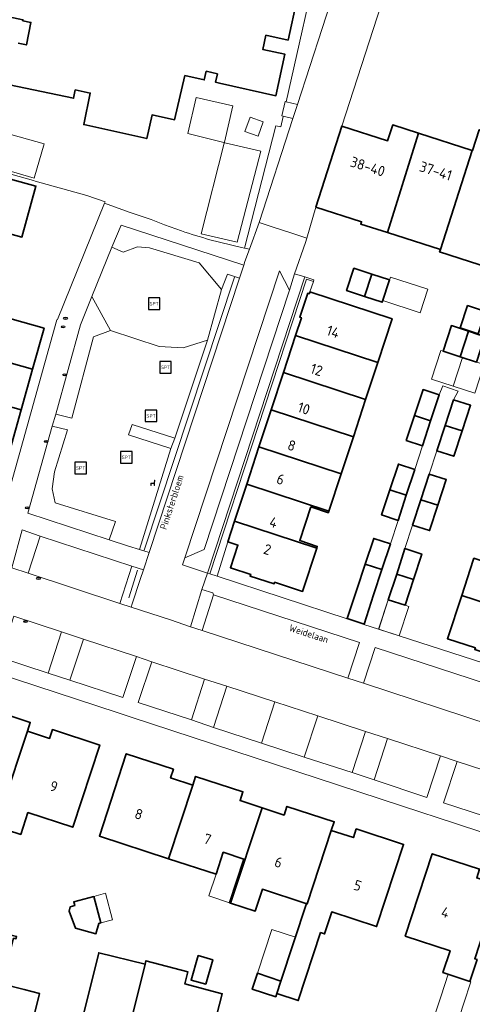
# Model space of a CAD drawing. Header units: metres. Extents: x 149984 to 156489, y 469398 to 478068.
# Tile 770 of 854: x 154388 to 154447, y 473585 to 473714. Entities that reach past the tile are written whole.
import ezdxf
from ezdxf.enums import TextEntityAlignment as Align

# ---------------------------------------------------------------- set-up
doc = ezdxf.new("R2010")
doc.units = ezdxf.units.M
doc.header["$LTSCALE"] = 0.75
for name, color, linetype, lineweight in [('B-WE-GR-BEPLANTING_CULTUUR_HEESTERS-GV', 252, 'Continuous', 18), ('B-WE-GR-HAAG-G', 252, 'GR-HAAG1-SO', 13), ('B-WE-GR-STRUIK-GV', 252, 'Continuous', 13), ('B-WE-IE-MEUBILAIR-S', 252, 'Continuous', 25), ('B-WE-IE-MEUBILAIR_WEGMEUBILAIR-S', 252, 'Continuous', 25), ('B-WE-OG-BEBOUWING-GV', 6, 'Continuous', 35), ('B-WE-OG-BEBOUWING-T18', 1, 'Continuous', 18), ('B-WE-OG-BEBOUWING_LAGE TRAFO-GV', 6, 'Continuous', 18), ('B-WE-OG-BEBOUWING_LUIFEL-GV', 6, 'Continuous', 18), ('B-WE-OG-TERREIN_BEGROEID-GV', 252, 'Continuous', 18), ('B-WE-OG-TERREIN_ERF-GV', 252, 'Continuous', 18), ('B-WE-OG-TOPOGRAFIE-T18', 7, 'Continuous', 18), ('B-WE-VH-ONVERHARD_ZAND-GV', 252, 'Continuous', 18), ('B-WE-VH-OPENVERHARDING_BETONSTRAATSTEEN-GV', 252, 'Continuous', 18), ('B-WE-VH-OPENVERHARDING_SIERBESTRATING-GV', 252, 'Continuous', 18), ('B-WE-VH-OPENVERHARDING_STRAATBAKSTEEN-GV', 252, 'Continuous', 18), ('B-WE-VH-OPENVERHARDING_TEGEL-GV', 252, 'Continuous', 18)]:
    doc.layers.add(name, color=color, linetype=linetype, lineweight=lineweight)
doc.styles.add('NLCS-ISO', font='NLCS-ISO.ttf')
doc.styles.add('NLCS-ISO-M500-T18', font='NLCS-ISO.ttf', dxfattribs={"height": 0.9})
doc.styles.add('NLCS-ISO-M750-T18', font='NLCS-ISO.ttf', dxfattribs={"height": 1.35})
doc.linetypes.add('GR-HAAG1-SO', pattern='A,6,[176,NLCS.SHX,S=0.125,R=0,X=0,Y=0],-2', length=8)

# ---------------------------------------------------------------- blocks, each defined once
blk = doc.blocks.new('SIE-MEUBILAIR_PUT_KOLK-SO')
blk.add_ellipse((0, 0), major_axis=(1.25, 0), ratio=0.54)
at = {"style": 'NLCS-ISO'}
blk.add_text('klk', height=0.75, dxfattribs=at).set_placement((0.03, 0), align=Align.MIDDLE_CENTER)
blk = doc.blocks.new('SIE-MEUBILAIR_PUT_RIOOLPUT-SO')
blk.add_ellipse((0, 0), major_axis=(1.25, 0), ratio=0.54)
at = {"style": 'NLCS-ISO'}
blk.add_text('ri', height=0.75, dxfattribs=at).set_placement((-0.04, 0.07), align=Align.MIDDLE_CENTER)
blk = doc.blocks.new('SIE-WEG_SPEELTOESTEL-SO')
at = {"flags": 128}
blk.add_lwpolyline([(-3.75, -3.75), (3.75, -3.75), (3.75, 3.75), (-3.75, 3.75)], close=True, dxfattribs=at)
at = {"style": 'NLCS-ISO'}
blk.add_text('SPT', height=2.25, dxfattribs=at).set_placement((0, 0), align=Align.MIDDLE_CENTER)
blk = doc.blocks.new('SIE-WEG_ZITBANK-SO')
at = {"color": 0, "linetype": 'ByBlock', "lineweight": 18}
blk.add_lwpolyline([(-0.91, -1.63), (-0.91, -0.2), (1.09, -0.2), (1.09, -1.63), (1.29, -1.63), (1.29, -0.21), (1.54, 1.78), (1.33, 1.78), (1.11, 0), (-1.11, 0), (-1.11, -1.63)], close=True, dxfattribs=at)

msp = doc.modelspace()

# ---------------------------------------------------------------- linework, layer by layer
at = {"layer": 'B-WE-GR-BEPLANTING_CULTUUR_HEESTERS-GV', "flags": 128}
for points in [[(154424.664, 473702.584), (154431.079, 473722.48), (154427.734, 473723.236), (154423.195, 473702.949)], [(154424.068, 473700.773), (154422.814, 473701.074), (154422.807, 473701.042), (154422.505, 473699.682), (154421.824, 473699.818), (154417.78, 473683.871), (154418.408, 473683.739), (154419.671, 473687.205)], [(154417.661, 473681.64), (154401.672, 473686.856), (154400.474, 473683.98), (154401.949, 473683.329), (154403.831, 473684.033), (154405.369, 473683.915), (154411.87, 473681.966), (154414.767, 473678.453), (154415.533, 473680.459), (154417.1, 473679.933)], [(154397.886, 473677.556), (154396.406, 473673.873), (154393.182, 473662.231), (154395.246, 473661.678), (154398.106, 473672.285), (154400.313, 473673.129)], [(154392.722, 473660.656), (154389.527, 473649.297), (154400.139, 473645.812), (154400.975, 473648.223), (154393.111, 473650.665), (154392.686, 473652.457), (154392.994, 473654.696), (154394.697, 473660.149)], [(154391.146, 473646.309), (154388.79, 473647.112), (154387.436, 473642.167), (154389.567, 473641.456)], [(154404.187, 473640.652), (154404.596, 473641.896), (154403.09, 473642.379), (154401.525, 473637.533), (154403.005, 473637.057), (154403.146, 473637.484)], [(154412.228, 473633.979), (154413.74, 473638.656), (154413.653, 473638.89), (154412.221, 473639.35), (154410.707, 473634.492)]]:
    msp.add_lwpolyline(points, close=True, dxfattribs=at)
at = {"layer": 'B-WE-GR-HAAG-G', "flags": 128}
for points in [[(154404.684, 473644.488), (154416.457, 473680.061)], [(154403.81, 473641.86), (154402.711, 473638.251)]]:
    msp.add_lwpolyline(points, dxfattribs=at)
at = {"layer": 'B-WE-GR-STRUIK-GV', "flags": 128}
for points in [[(154405.341, 473644.162), (154417.1, 473679.933), (154415.533, 473680.459), (154414.767, 473678.453), (154412.941, 473671.85), (154408.673, 473659.094), (154408.157, 473657.747), (154404.065, 473644.554)], [(154408.673, 473659.094), (154403.108, 473660.862), (154402.646, 473659.534), (154408.157, 473657.747)]]:
    msp.add_lwpolyline(points, close=True, dxfattribs=at)
at = {"layer": 'B-WE-OG-BEBOUWING-GV', "flags": 128}
for points in [[(154387.125, 473705.154), (154395.486, 473703.416), (154395.711, 473704.502), (154397.669, 473704.095), (154396.813, 473699.982), (154405.02, 473698.15), (154405.71, 473701.25), (154408.65, 473700.6), (154409.99, 473706.38), (154412.51, 473705.81), (154412.77, 473706.93), (154414.23, 473706.59), (154413.99, 473705.49), (154414.511, 473705.375), (154421.859, 473703.749), (154423.032, 473709.156), (154420.149, 473709.781), (154420.55, 473711.629), (154423.433, 473711.003), (154424.605, 473716.407)], [(154381.522, 473715.195), (154388.894, 473713.662), (154388.865, 473713.524), (154389.942, 473713.301), (154389.343, 473710.371), (154388.256, 473710.597)]]:
    msp.add_lwpolyline(points, dxfattribs=at)
for points in [[(154436.375, 473685.894), (154440.413, 473698.865), (154437.067, 473699.937), (154436.406, 473697.873), (154430.441, 473699.784), (154427.058, 473689.225), (154433.013, 473687.317), (154432.913, 473687.003)], [(154436.375, 473685.894), (154443.281, 473683.681), (154447.426, 473696.618), (154440.413, 473698.865)], [(154443.281, 473683.681), (154443.181, 473683.367), (154450.991, 473680.864), (154451.091, 473681.178), (154455.307, 473694.116), (154456.178, 473696.793), (154448.34, 473699.304), (154447.474, 473696.603), (154447.426, 473696.618)], [(154382.106, 473687.138), (154388.759, 473685.313), (154390.584, 473691.965), (154383.931, 473693.79)], [(154433.378, 473677.566), (154434.331, 473680.481), (154432.012, 473681.239), (154431.059, 473678.324)], [(154434.331, 473680.481), (154433.378, 473677.566), (154435.696, 473676.807), (154436.65, 473679.722)], [(154424.414, 473672.474), (154435.13, 473668.954), (154437, 473674.646), (154426.293, 473678.163), (154426.212, 473677.916), (154425.993, 473677.988), (154424.967, 473674.862), (154425.176, 473674.793)], [(154390.158, 473668.069), (154391.655, 473673.41), (154380.187, 473676.624), (154378.69, 473671.282)], [(154445.872, 473673.459), (154448.211, 473672.696), (154449.165, 473675.611), (154446.824, 473676.375)], [(154445.842, 473669.706), (154446.937, 473673.031), (154444.714, 473673.759), (154443.624, 473670.433)], [(154445.842, 473669.706), (154448.005, 473668.998), (154449.095, 473672.325), (154448.187, 473672.622), (154446.937, 473673.031)], [(154424.414, 473672.474), (154422.823, 473667.629), (154433.538, 473664.109), (154435.13, 473668.954)], [(154378.69, 473671.282), (154377.138, 473665.743), (154377.581, 473665.619), (154377.649, 473665.861), (154388.674, 473662.772), (154390.158, 473668.069)], [(154433.538, 473664.109), (154422.823, 473667.629), (154421.231, 473662.785), (154431.947, 473659.264)], [(154377.581, 473665.619), (154376.124, 473660.419), (154377.953, 473659.906), (154377.994, 473660.052), (154387.19, 473657.475), (154388.674, 473662.772), (154377.649, 473665.861)], [(154439.906, 473662.017), (154442.012, 473661.325), (154443.137, 473664.725), (154441.032, 473665.421)], [(154443.924, 473660.753), (154446.119, 473660.032), (154447.209, 473663.365), (154445.013, 473664.082)], [(154421.231, 473662.785), (154419.639, 473657.939), (154430.355, 473654.419), (154431.947, 473659.264)], [(154439.906, 473662.017), (154438.835, 473658.778), (154440.94, 473658.082), (154442.012, 473661.325)], [(154446.119, 473660.032), (154443.924, 473660.753), (154442.839, 473657.433), (154445.035, 473656.715)], [(154418.048, 473653.094), (154428.764, 473649.573), (154430.355, 473654.419), (154419.639, 473657.939)], [(154436.703, 473652.334), (154438.842, 473651.631), (154439.951, 473655.001), (154437.818, 473655.704)], [(154440.754, 473651.057), (154442.951, 473650.336), (154444.04, 473653.67), (154441.842, 473654.388)], [(154427.172, 473644.728), (154427.25, 473644.966), (154424.97, 473645.715), (154426.412, 473650.104), (154428.692, 473649.355), (154428.764, 473649.573), (154418.048, 473653.094), (154416.456, 473648.249)], [(154438.842, 473651.631), (154436.703, 473652.334), (154435.622, 473649.066), (154437.765, 473648.36)], [(154439.669, 473647.735), (154441.866, 473647.018), (154442.951, 473650.336), (154440.754, 473651.057)], [(154415.576, 473645.57), (154416.906, 473645.133), (154415.935, 473642.178), (154418.567, 473641.314), (154418.495, 473641.095), (154421.611, 473640.071), (154421.683, 473640.29), (154425.322, 473639.095), (154427.172, 473644.728), (154416.456, 473648.249)], [(154433.495, 473642.651), (154435.667, 473641.938), (154436.765, 473645.289), (154434.607, 473645.998)], [(154438.67, 473644.671), (154437.589, 473641.361), (154439.777, 473640.643), (154440.865, 473643.956)], [(154446.057, 473638.581), (154456.774, 473635.062), (154458.365, 473639.908), (154447.648, 473643.426), (154447.567, 473643.18)], [(154434.585, 473638.638), (154435.667, 473641.938), (154433.495, 473642.651), (154432.402, 473639.364), (154431.152, 473635.553), (154433.339, 473634.836)], [(154439.777, 473640.643), (154437.589, 473641.361), (154436.493, 473638.006), (154438.675, 473637.289)], [(154456.774, 473635.062), (154446.057, 473638.581), (154444.199, 473632.919), (154447.838, 473631.724), (154447.766, 473631.506), (154450.882, 473630.483), (154450.954, 473630.701), (154453.586, 473629.838), (154454.556, 473632.793), (154455.886, 473632.356)], [(154376.344, 473611.404), (154379.576, 473610.347), (154380.51, 473613.203), (154386.04, 473611.394), (154386.338, 473611.294), (154389.481, 473620.87), (154389.854, 473622.01), (154383.689, 473624.03), (154383.315, 473622.889), (154380.425, 473623.831)], [(154389.481, 473620.87), (154386.338, 473611.294), (154386.04, 473611.394), (154385.106, 473608.538), (154388.609, 473607.393), (154389.543, 473610.248), (154395.388, 473608.337), (154398.896, 473619.057), (154392.738, 473621.072), (154392.365, 473619.932)], [(154411.017, 473613.821), (154408.137, 473614.766), (154408.509, 473615.907), (154402.35, 473617.916), (154398.851, 473607.193), (154407.875, 473604.238)], [(154415.938, 473598.451), (154420.054, 473610.871), (154417.183, 473611.823), (154417.553, 473612.965), (154411.388, 473614.963), (154411.017, 473613.821), (154407.875, 473604.238), (154414.05, 473602.216), (154414.984, 473605.067), (154417.673, 473604.186), (154415.809, 473598.493)], [(154420.054, 473610.871), (154415.938, 473598.451), (154419.164, 473597.395), (154420.097, 473600.246), (154425.619, 473598.438), (154425.82, 473598.373), (154425.938, 473598.334), (154429.074, 473607.903), (154429.448, 473609.044), (154423.286, 473611.064), (154422.912, 473609.923)], [(154429.074, 473607.903), (154425.938, 473598.334), (154425.82, 473598.373), (154422.515, 473588.281), (154421.978, 473586.644), (154424.771, 473585.729), (154427.68, 473594.606), (154428.201, 473594.435), (154429.135, 473597.286), (154434.961, 473595.378), (154438.493, 473606.091), (154432.328, 473608.124), (154431.953, 473606.984)], [(154448.068, 473591.082), (154447.758, 473591.184), (154450.887, 473600.782), (154448.018, 473601.718), (154448.392, 473602.858), (154442.225, 473604.88), (154438.708, 473594.152), (154444.549, 473592.237), (154443.613, 473589.383), (154447.133, 473588.229)], [(154398.139, 473599.319), (154395.513, 473598.621), (154395.65, 473598.109), (154395.06, 473597.952), (154394.914, 473597.404), (154395.758, 473595.159), (154398.405, 473594.439), (154398.776, 473595.803), (154399.055, 473595.877)], [(154389.055, 473587.164), (154386.146, 473587.914), (154387.666, 473593.866), (154387.976, 473593.787), (154388.055, 473594.097), (154379.682, 473596.235), (154379.624, 473595.956), (154379.934, 473595.877), (154378.333, 473589.636), (154378.023, 473589.715), (154377.944, 473589.405), (154381.882, 473588.395), (154380.996, 473584.939), (154388.035, 473583.134), (154390.05, 473582.617), (154391.069, 473586.645)], [(154398.431, 473565.108), (154400.066, 473571.368), (154400.282, 473572.241), (154402.423, 473580.88), (154404.8, 473590.47), (154398.763, 473591.966), (154396.252, 473581.834), (154394.123, 473573.122), (154391.158, 473560.992), (154396.971, 473559.516)], [(154402.161, 473571.763), (154406.565, 473570.642), (154407.367, 473573.725), (154412.754, 473572.324), (154415.247, 473582.018), (154413.775, 473582.397), (154414.864, 473586.629), (154409.986, 473587.922), (154410.394, 473589.464), (154404.918, 473590.915), (154404.8, 473590.47), (154402.423, 473580.88), (154407.845, 473579.47), (154406.474, 473574.199), (154403.01, 473575.1)], [(154412.705, 473587.857), (154413.625, 473591.045), (154411.727, 473591.593), (154410.807, 473588.405)], [(154421.833, 473586.2), (154421.978, 473586.644), (154422.515, 473588.281), (154419.45, 473589.285), (154418.768, 473587.204)]]:
    msp.add_lwpolyline(points, close=True, dxfattribs=at)
at = {"layer": 'B-WE-OG-BEBOUWING_LAGE TRAFO-GV', "flags": 128}
msp.add_lwpolyline([(154417.826, 473699.093), (154419.553, 473698.489), (154420.208, 473700.358), (154418.48, 473700.963)], close=True, dxfattribs=at)
at = {"layer": 'B-WE-OG-BEBOUWING_LUIFEL-GV', "flags": 128}
for points in [[(154435.766, 473677.021), (154440.656, 473675.421), (154441.661, 473678.493), (154436.772, 473680.094)], [(154446.152, 473669.605), (154443.624, 473670.433), (154443.337, 473670.527), (154442.116, 473666.795), (154444.931, 473665.874)], [(154448.005, 473668.998), (154446.152, 473669.605), (154444.931, 473665.874), (154447.775, 473664.943), (154448.997, 473668.673)], [(154436.493, 473638.006), (154435.255, 473634.172), (154437.934, 473633.307), (154439.188, 473637.121), (154438.675, 473637.289)], [(154414.05, 473602.216), (154413.119, 473599.374), (154415.809, 473598.493), (154417.673, 473604.186), (154414.984, 473605.067)], [(154398.139, 473599.319), (154399.055, 473595.877), (154400.569, 473596.279), (154399.654, 473599.722)], [(154419.45, 473589.285), (154422.515, 473588.281), (154424.395, 473594.018), (154421.331, 473595.022)], [(154441.938, 473581.997), (154443.452, 473582.763), (154445.29, 473582.161), (154446.344, 473585.378), (154447.264, 473588.186), (154447.133, 473588.229), (154444.286, 473589.162), (154443.366, 473586.354)]]:
    msp.add_lwpolyline(points, close=True, dxfattribs=at)
at = {"layer": 'B-WE-OG-TERREIN_BEGROEID-GV', "flags": 128}
for points in [[(154412.941, 473671.85), (154409.786, 473670.868), (154406.655, 473671.032), (154400.313, 473673.129), (154398.106, 473672.285), (154395.246, 473661.678), (154393.182, 473662.231), (154392.722, 473660.656), (154394.697, 473660.149), (154392.994, 473654.696), (154392.686, 473652.457), (154393.111, 473650.665), (154400.975, 473648.223), (154400.139, 473645.812), (154402.627, 473644.996), (154404.065, 473644.554), (154408.157, 473657.747), (154402.646, 473659.534), (154403.108, 473660.862), (154408.673, 473659.094)], [(154393.921, 473633.814), (154387.718, 473635.847), (154385.964, 473630.477), (154392.182, 473628.441)], [(154403.682, 473630.6), (154396.797, 473632.873), (154395.024, 473627.513), (154401.905, 473625.268)], [(154412.56, 473627.671), (154405.699, 473629.93), (154403.902, 473624.597), (154410.872, 473622.331)], [(154413.713, 473621.359), (154419.985, 473619.306), (154421.705, 473624.694), (154415.461, 473626.727)], [(154433.512, 473620.843), (154427.309, 473622.87), (154425.548, 473617.489), (154431.777, 473615.458)], [(154443.31, 473617.638), (154436.386, 473619.903), (154434.638, 473614.51), (154441.53, 473612.234)], [(154445.468, 473616.933), (154443.677, 473611.533), (154450.764, 473609.209), (154452.538, 473614.613)]]:
    msp.add_lwpolyline(points, close=True, dxfattribs=at)
at = {"layer": 'B-WE-OG-TERREIN_ERF-GV', "flags": 128}
for points in [[(154413.262, 473684.963), (154417.368, 473683.957), (154417.78, 473683.871), (154421.824, 473699.818), (154422.505, 473699.682), (154422.807, 473701.042), (154422.814, 473701.074), (154422.616, 473701.122), (154423.059, 473702.983), (154423.195, 473702.949), (154427.734, 473723.236)], [(154424.605, 473716.407), (154423.433, 473711.003), (154420.55, 473711.629), (154420.149, 473709.781), (154423.032, 473709.156), (154421.859, 473703.749), (154414.511, 473705.375), (154413.99, 473705.49), (154414.23, 473706.59), (154412.77, 473706.93), (154412.51, 473705.81), (154409.99, 473706.38), (154408.65, 473700.6), (154405.71, 473701.25), (154405.02, 473698.15), (154396.813, 473699.982), (154397.669, 473704.095), (154395.711, 473704.502), (154395.486, 473703.416), (154387.125, 473705.154)], [(154388.256, 473710.597), (154389.343, 473710.371), (154389.942, 473713.301), (154388.865, 473713.524), (154388.894, 473713.662), (154381.522, 473715.195)], [(154376.862, 473696.446), (154390.27, 473692.673), (154390.493, 473692.61), (154397.21, 473690.72), (154399.587, 473689.896), (154399.527, 473689.749), (154402.745, 473688.545), (154405.613, 473687.607), (154407.343, 473686.888), (154409.533, 473686.115)], [(154385.022, 473644.911), (154393.299, 473674.495), (154393.404, 473674.564), (154399.527, 473689.749), (154399.587, 473689.896), (154397.21, 473690.72), (154390.493, 473692.61), (154390.27, 473692.673), (154376.862, 473696.446)], [(154450.991, 473680.864), (154443.181, 473683.367), (154443.281, 473683.681), (154436.375, 473685.894), (154432.913, 473687.003), (154433.013, 473687.317), (154427.058, 473689.225), (154425.887, 473685.163), (154425.722, 473684.592), (154424.254, 473680.533), (154425.616, 473680.116), (154426.802, 473679.732), (154426.736, 473679.528), (154426.293, 473678.163), (154437, 473674.646), (154435.13, 473668.954), (154433.538, 473664.109), (154431.947, 473659.264), (154430.355, 473654.419), (154428.764, 473649.573), (154428.692, 473649.355), (154426.412, 473650.104), (154424.97, 473645.715), (154427.25, 473644.966), (154427.172, 473644.728), (154425.322, 473639.095), (154421.683, 473640.29), (154421.611, 473640.071), (154418.495, 473641.095), (154418.567, 473641.314), (154415.935, 473642.178), (154416.906, 473645.133), (154415.576, 473645.57), (154414.193, 473641.082), (154431.139, 473635.513), (154431.152, 473635.553), (154432.402, 473639.364), (154433.495, 473642.651), (154434.607, 473645.998), (154436.765, 473645.289), (154437.765, 473648.36), (154435.622, 473649.066), (154436.703, 473652.334), (154437.818, 473655.704), (154439.951, 473655.001), (154440.94, 473658.082), (154438.835, 473658.778), (154439.906, 473662.017), (154441.032, 473665.421), (154443.137, 473664.725), (154443.589, 473665.899), (154445.596, 473665.23), (154445.013, 473664.082), (154447.209, 473663.365), (154446.119, 473660.032), (154445.035, 473656.715), (154442.839, 473657.433), (154441.842, 473654.388), (154444.04, 473653.67), (154442.951, 473650.336), (154441.866, 473647.018), (154439.669, 473647.735), (154438.67, 473644.671), (154440.865, 473643.956), (154439.777, 473640.643), (154438.675, 473637.289), (154436.493, 473638.006), (154435.236, 473634.179), (154454.328, 473628.01)], [(154380.187, 473676.624), (154391.655, 473673.41), (154390.158, 473668.069), (154388.674, 473662.772), (154387.19, 473657.475)], [(154447.838, 473631.724), (154444.199, 473632.919), (154446.057, 473638.581), (154447.567, 473643.18)], [(154504.39, 473572.971), (154509.274, 473588.234), (154483.234, 473596.778), (154483.115, 473596.352), (154471.045, 473600.339), (154442.731, 473609.65), (154440.886, 473610.252), (154402.867, 473622.721), (154401.32, 473623.238), (154361.146, 473636.433)], [(154383.689, 473624.03), (154389.854, 473622.01), (154389.481, 473620.87), (154392.365, 473619.932), (154392.738, 473621.072), (154398.896, 473619.057), (154395.388, 473608.337), (154389.543, 473610.248), (154388.609, 473607.393), (154385.106, 473608.538)], [(154448.068, 473591.082), (154447.133, 473588.229), (154443.613, 473589.383), (154444.549, 473592.237), (154438.708, 473594.152), (154442.225, 473604.88), (154448.392, 473602.858)], [(154396.252, 473581.834), (154398.763, 473591.966), (154404.8, 473590.47), (154404.918, 473590.915), (154410.394, 473589.464), (154409.986, 473587.922), (154414.864, 473586.629), (154413.775, 473582.397)]]:
    msp.add_lwpolyline(points, dxfattribs=at)
for points in [[(154415.068, 473697.631), (154410.368, 473698.817), (154411.483, 473703.5), (154416.255, 473702.43), (154415.157, 473697.686)], [(154378.647, 473696.423), (154377.037, 473696.943), (154378.292, 473701.186), (154391.678, 473697.481), (154390.361, 473692.984)], [(154417.826, 473699.093), (154418.48, 473700.963), (154420.208, 473700.358), (154419.553, 473698.489)], [(154412.103, 473685.716), (154415.123, 473697.546), (154415.211, 473697.596), (154419.868, 473696.498), (154416.791, 473684.633)], [(154382.106, 473687.138), (154383.931, 473693.79), (154390.584, 473691.965), (154388.759, 473685.313)], [(154432.012, 473681.239), (154434.331, 473680.481), (154436.65, 473679.722), (154435.696, 473676.807), (154433.378, 473677.566), (154431.059, 473678.324)], [(154448.211, 473672.696), (154445.872, 473673.459), (154446.824, 473676.375), (154449.165, 473675.611), (154451.505, 473674.847), (154450.554, 473671.931)], [(154445.842, 473669.706), (154443.624, 473670.433), (154444.714, 473673.759), (154446.937, 473673.031), (154448.187, 473672.622), (154449.095, 473672.325), (154448.005, 473668.998)], [(154411.017, 473613.821), (154411.388, 473614.963), (154417.553, 473612.965), (154417.183, 473611.823), (154420.054, 473610.871), (154422.912, 473609.923), (154423.286, 473611.064), (154429.448, 473609.044), (154429.074, 473607.903), (154431.953, 473606.984), (154432.328, 473608.124), (154438.493, 473606.091), (154434.961, 473595.378), (154429.135, 473597.286), (154428.201, 473594.435), (154427.68, 473594.606), (154424.771, 473585.729), (154421.978, 473586.644), (154421.833, 473586.2), (154418.768, 473587.204), (154419.45, 473589.285), (154422.515, 473588.281), (154425.82, 473598.373), (154425.619, 473598.438), (154420.097, 473600.246), (154419.164, 473597.395), (154415.938, 473598.451), (154415.809, 473598.493), (154417.673, 473604.186), (154414.984, 473605.067), (154414.05, 473602.216), (154407.875, 473604.238), (154398.851, 473607.193), (154402.35, 473617.916), (154408.509, 473615.907), (154408.137, 473614.766)], [(154398.139, 473599.319), (154399.055, 473595.877), (154398.776, 473595.803), (154398.405, 473594.439), (154395.758, 473595.159), (154394.914, 473597.404), (154395.06, 473597.952), (154395.65, 473598.109), (154395.513, 473598.621)], [(154389.055, 473587.164), (154391.069, 473586.645), (154390.05, 473582.617), (154388.035, 473583.134), (154380.996, 473584.939), (154381.882, 473588.395), (154377.944, 473589.405), (154378.023, 473589.715), (154378.333, 473589.636), (154379.934, 473595.877), (154379.624, 473595.956), (154379.682, 473596.235), (154388.055, 473594.097), (154387.976, 473593.787), (154387.666, 473593.866), (154386.146, 473587.914)], [(154412.705, 473587.857), (154410.807, 473588.405), (154411.727, 473591.593), (154413.625, 473591.045)]]:
    msp.add_lwpolyline(points, close=True, dxfattribs=at)
at = {"layer": 'B-WE-OG-TERREIN_ERF-GV'}
msp.add_lwpolyline([(154409.533, 473686.115, 0.0145051), (154413.262, 473684.963)], format="xyb", dxfattribs=at)
at = {"layer": 'B-WE-VH-ONVERHARD_ZAND-GV', "flags": 128}
msp.add_lwpolyline([(154414.767, 473678.453), (154411.87, 473681.966), (154405.369, 473683.915), (154403.831, 473684.033), (154401.949, 473683.329), (154400.474, 473683.98), (154397.886, 473677.556), (154400.313, 473673.129), (154406.655, 473671.032), (154409.786, 473670.868), (154412.941, 473671.85)], close=True, dxfattribs=at)
at = {"layer": 'B-WE-VH-OPENVERHARDING_BETONSTRAATSTEEN-GV', "flags": 128}
for points in [[(154415.068, 473697.631), (154415.157, 473697.686), (154416.255, 473702.43), (154411.483, 473703.5), (154410.368, 473698.817)], [(154422.814, 473701.074), (154424.068, 473700.773), (154424.664, 473702.584), (154423.195, 473702.949), (154423.059, 473702.983), (154422.616, 473701.122)], [(154378.647, 473696.423), (154390.361, 473692.984), (154391.678, 473697.481), (154378.292, 473701.186), (154377.037, 473696.943)], [(154412.103, 473685.716), (154416.791, 473684.633), (154419.868, 473696.498), (154415.211, 473697.596), (154415.123, 473697.546)], [(154423.618, 473678.394), (154422.307, 473680.91), (154409.975, 473643.467), (154412.49, 473644.558)], [(154403.09, 473642.379), (154391.146, 473646.309), (154389.567, 473641.456), (154401.525, 473637.533)], [(154412.228, 473633.979), (154431.219, 473627.779), (154432.733, 473632.437), (154413.74, 473638.656)], [(154449.885, 473621.67), (154451.406, 473626.331), (154434.787, 473631.76), (154433.254, 473627.121)]]:
    msp.add_lwpolyline(points, close=True, dxfattribs=at)
for points in [[(154453.49, 473620.453), (154453.499, 473620.481), (154452.37, 473620.853), (154449.885, 473621.67), (154433.254, 473627.121), (154431.219, 473627.779), (154412.228, 473633.979), (154410.707, 473634.492), (154408.137, 473635.37), (154403.005, 473637.057), (154401.525, 473637.533), (154389.567, 473641.456), (154387.436, 473642.167)], [(154387.718, 473635.847), (154393.921, 473633.814), (154396.797, 473632.873), (154403.682, 473630.6), (154405.699, 473629.93), (154412.56, 473627.671), (154415.461, 473626.727), (154421.705, 473624.694), (154427.309, 473622.87), (154433.512, 473620.843), (154436.386, 473619.903), (154443.31, 473617.638), (154445.468, 473616.933), (154452.538, 473614.613), (154455.413, 473613.669), (154461.611, 473611.632), (154467.2, 473609.796), (154473.47, 473607.707), (154476.308, 473606.755), (154510.3, 473595.6)]]:
    msp.add_lwpolyline(points, dxfattribs=at)
at = {"layer": 'B-WE-VH-OPENVERHARDING_SIERBESTRATING-GV', "flags": 128}
msp.add_lwpolyline([(154413.223, 473641.381), (154425.841, 473679.818), (154426.736, 473679.528), (154426.802, 473679.732), (154425.616, 473680.116), (154412.93, 473641.471)], close=True, dxfattribs=at)
at = {"layer": 'B-WE-VH-OPENVERHARDING_STRAATBAKSTEEN-GV', "flags": 128}
for points in [[(154440.32, 473750.941), (154433.394, 473729.635), (154431.668, 473724.306), (154431.079, 473722.48), (154424.664, 473702.584), (154424.068, 473700.773), (154419.671, 473687.205), (154421.358, 473686.651), (154423.917, 473685.81), (154425.887, 473685.163), (154427.058, 473689.225), (154430.441, 473699.784), (154436.55, 473718.733), (154446.307, 473748.851), (154446.345, 473748.967), (154441.985, 473750.395)], [(154412.93, 473641.471), (154409.671, 473642.541), (154409.975, 473643.467), (154422.307, 473680.91), (154423.618, 473678.394), (154424.254, 473680.533), (154425.722, 473684.592), (154425.887, 473685.163), (154423.917, 473685.81), (154421.358, 473686.651), (154419.671, 473687.205), (154418.408, 473683.739), (154417.82, 473682.124), (154417.661, 473681.64), (154417.1, 473679.933), (154405.341, 473644.162), (154404.596, 473641.896), (154404.187, 473640.652), (154403.146, 473637.484), (154403.005, 473637.057), (154408.137, 473635.37), (154410.707, 473634.492), (154412.221, 473639.35)], [(154409.975, 473643.467), (154409.671, 473642.541), (154412.93, 473641.471), (154425.616, 473680.116), (154424.254, 473680.533), (154423.618, 473678.394), (154412.49, 473644.558)]]:
    msp.add_lwpolyline(points, close=True, dxfattribs=at)
msp.add_lwpolyline([(154436.55, 473718.733), (154430.441, 473699.784), (154436.406, 473697.873), (154437.067, 473699.937), (154440.413, 473698.865), (154447.426, 473696.618), (154447.474, 473696.603)], dxfattribs=at)
at = {"layer": 'B-WE-VH-OPENVERHARDING_TEGEL-GV', "flags": 128}
for points in [[(154409.533, 473686.115), (154407.343, 473686.888), (154405.613, 473687.607), (154402.745, 473688.545), (154399.527, 473689.749), (154393.404, 473674.564), (154393.299, 473674.495), (154385.022, 473644.911), (154376.245, 473646.63), (154366.75, 473648.515), (154366.718, 473648.361), (154364.605, 473648.8)], [(154387.436, 473642.167), (154388.79, 473647.112), (154391.146, 473646.309), (154403.09, 473642.379), (154404.596, 473641.896), (154405.341, 473644.162), (154404.065, 473644.554), (154402.627, 473644.996), (154400.139, 473645.812), (154389.527, 473649.297), (154392.722, 473660.656), (154393.182, 473662.231), (154396.406, 473673.873), (154397.886, 473677.556), (154400.474, 473683.98), (154401.672, 473686.856), (154417.661, 473681.64), (154417.82, 473682.124), (154418.408, 473683.739), (154417.78, 473683.871), (154417.368, 473683.957), (154413.262, 473684.963)], [(154361.146, 473636.433), (154401.32, 473623.238), (154402.867, 473622.721), (154440.886, 473610.252), (154442.731, 473609.65), (154471.045, 473600.339)], [(154450.764, 473609.209), (154443.677, 473611.533), (154445.468, 473616.933), (154443.31, 473617.638), (154441.53, 473612.234), (154434.638, 473614.51), (154431.777, 473615.458), (154425.548, 473617.489), (154419.985, 473619.306), (154413.713, 473621.359), (154410.872, 473622.331), (154403.902, 473624.597), (154405.699, 473629.93), (154403.682, 473630.6), (154401.905, 473625.268), (154395.024, 473627.513), (154392.182, 473628.441), (154385.964, 473630.477)]]:
    msp.add_lwpolyline(points, dxfattribs=at)
at = {"layer": 'B-WE-VH-OPENVERHARDING_TEGEL-GV'}
msp.add_lwpolyline([(154413.262, 473684.963, -0.0145051), (154409.533, 473686.115)], format="xyb", dxfattribs=at)
at = {"layer": 'B-WE-VH-OPENVERHARDING_TEGEL-GV', "flags": 128}
for points in [[(154419.639, 473657.939), (154421.231, 473662.785), (154422.823, 473667.629), (154424.414, 473672.474), (154425.176, 473674.793), (154424.967, 473674.862), (154425.993, 473677.988), (154426.212, 473677.916), (154426.293, 473678.163), (154426.736, 473679.528), (154425.841, 473679.818), (154413.223, 473641.381), (154414.193, 473641.082), (154415.576, 473645.57), (154416.456, 473648.249), (154418.048, 473653.094)], [(154440.94, 473658.082), (154439.951, 473655.001), (154438.842, 473651.631), (154437.765, 473648.36), (154436.765, 473645.289), (154435.667, 473641.938), (154434.585, 473638.638), (154433.339, 473634.836), (154433.325, 473634.794), (154435.236, 473634.179), (154436.493, 473638.006), (154437.589, 473641.361), (154438.67, 473644.671), (154439.669, 473647.735), (154440.754, 473651.057), (154441.842, 473654.388), (154442.839, 473657.433), (154443.924, 473660.753), (154445.013, 473664.082), (154445.596, 473665.23), (154443.589, 473665.899), (154443.137, 473664.725), (154442.012, 473661.325)], [(154454.328, 473628.01), (154435.236, 473634.179), (154433.325, 473634.794), (154433.339, 473634.836), (154431.152, 473635.553), (154431.139, 473635.513), (154414.193, 473641.082), (154413.223, 473641.381), (154412.93, 473641.471), (154412.221, 473639.35), (154413.653, 473638.89), (154413.74, 473638.656), (154432.733, 473632.437), (154431.219, 473627.779), (154433.254, 473627.121), (154434.787, 473631.76), (154451.406, 473626.331), (154453.93, 473625.532), (154453.976, 473625.672), (154455.085, 473625.3), (154455.83, 473627.523)], [(154396.797, 473632.873), (154393.921, 473633.814), (154392.182, 473628.441), (154395.024, 473627.513)], [(154415.461, 473626.727), (154412.56, 473627.671), (154410.872, 473622.331), (154413.713, 473621.359)], [(154427.309, 473622.87), (154421.705, 473624.694), (154419.985, 473619.306), (154425.548, 473617.489)], [(154434.638, 473614.51), (154436.386, 473619.903), (154433.512, 473620.843), (154431.777, 473615.458)]]:
    msp.add_lwpolyline(points, close=True, dxfattribs=at)

# ---------------------------------------------------------------- block references
at = {"layer": 'B-WE-IE-MEUBILAIR-S', "xscale": 0.2, "yscale": 0.2, "zscale": 0.2}
for name, p in [('SIE-MEUBILAIR_PUT_RIOOLPUT-SO', (154394.444, 473674.707)), ('SIE-MEUBILAIR_PUT_RIOOLPUT-SO', (154394.117, 473673.609)), ('SIE-MEUBILAIR_PUT_KOLK-SO', (154394.328, 473667.354)), ('SIE-MEUBILAIR_PUT_KOLK-SO', (154391.916, 473658.655)), ('SIE-MEUBILAIR_PUT_KOLK-SO', (154389.446, 473649.987)), ('SIE-MEUBILAIR_PUT_KOLK-SO', (154390.929, 473640.802)), ('SIE-MEUBILAIR_PUT_KOLK-SO', (154389.219, 473635.163))]:
    msp.add_blockref(name, p, dxfattribs=at)
at = {"layer": 'B-WE-IE-MEUBILAIR_WEGMEUBILAIR-S', "xscale": 0.2, "yscale": 0.2, "zscale": 0.2}
for name, p in [('SIE-WEG_SPEELTOESTEL-SO', (154405.983, 473676.62)), ('SIE-WEG_SPEELTOESTEL-SO', (154407.47, 473668.319)), ('SIE-WEG_SPEELTOESTEL-SO', (154405.584, 473661.985)), ('SIE-WEG_SPEELTOESTEL-SO', (154402.365, 473656.582)), ('SIE-WEG_SPEELTOESTEL-SO', (154396.413, 473655.194)), ('SIE-WEG_ZITBANK-SO', (154405.779, 473653.227))]:
    msp.add_blockref(name, p, dxfattribs=at)

# ---------------------------------------------------------------- texts
at = {"layer": 'B-WE-OG-BEBOUWING-T18', "style": 'NLCS-ISO-M750-T18'}
for s, rotation, p in [('38-40', 342.3, (154433.813, 473694.504)), ('37-41', 342.2, (154442.687, 473693.936)), ('14', 341.9, (154429.311, 473672.961)), ('12', 341.9, (154427.155, 473668.001)), ('10', 341.9, (154425.498, 473662.958)), ('8', 341.9, (154423.91, 473658.123)), ('6', 341.9, (154422.464, 473653.722)), ('4', 341.9, (154421.546, 473648.109)), ('2', 341.9, (154420.751, 473644.564)), ('9', 341.9, (154392.923, 473613.665)), ('8', 342, (154403.99, 473610.047)), ('7', 341.9, (154412.938, 473606.789)), ('6', 341.9, (154422.195, 473603.768)), ('5', 341.8, (154432.516, 473600.738)), ('4', 341.9, (154443.923, 473597.22))]:
    msp.add_text(s, height=1.35, rotation=rotation, dxfattribs=at).set_placement(p, align=Align.MIDDLE)
at = {"layer": 'B-WE-OG-TOPOGRAFIE-T18', "style": 'NLCS-ISO-M500-T18'}
for s, rotation, p in [('Pinksterbloem', 72, (154408.285, 473650.73)), ('Weidelaan', 341.9, (154426.136, 473633.581))]:
    msp.add_text(s, height=0.9, rotation=rotation, dxfattribs=at).set_placement(p, align=Align.MIDDLE)

doc.saveas('drawing.dxf')
